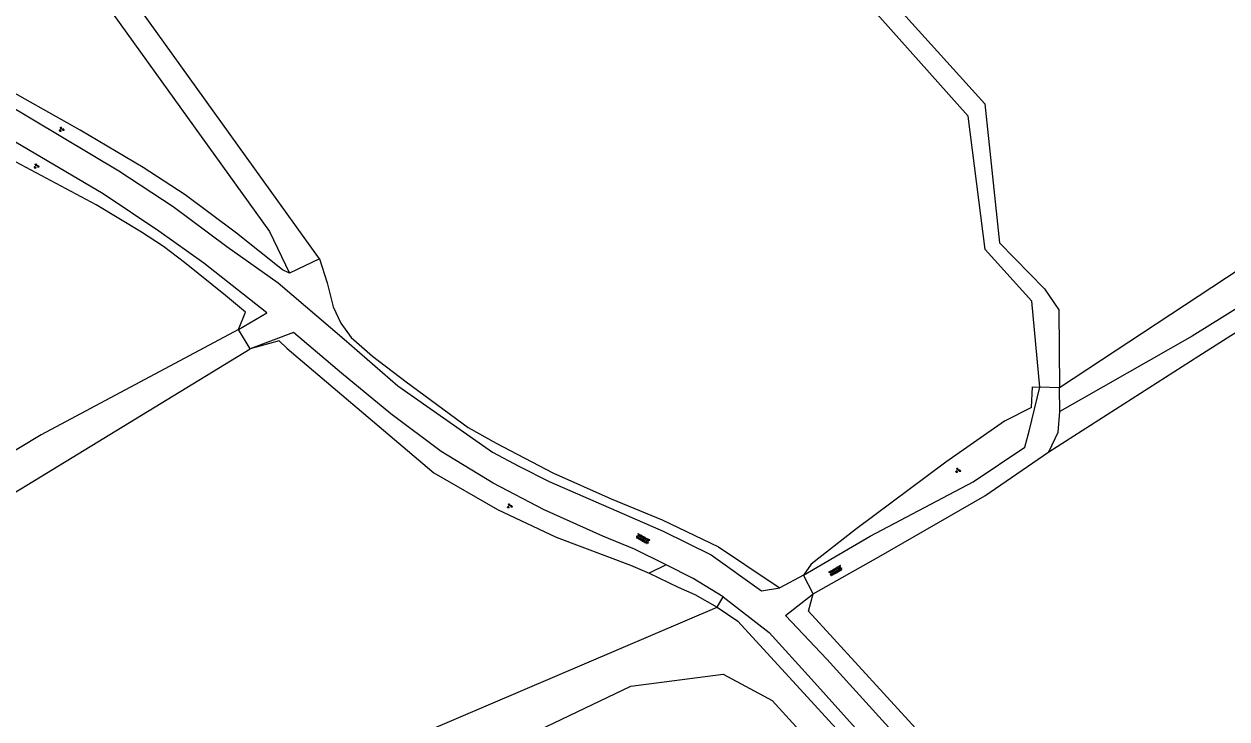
# Model space of a CAD drawing. Extents: x 126000 to 131009, y 393000 to 395500.
# Drawn here: x 129579.8 to 129767.6, y 395080.3 to 395188.8 of the extents above; entities that cross this region are included whole.
import ezdxf

# ---------------------------------------------------------------- set-up
doc = ezdxf.new("R2010")
doc.units = 0
for name, color, linetype in [('gg-afsc-draadraster', 7, 'Continuous'), ('gg-afsc-faunaraster', 7, 'Continuous'), ('gg-afsc-hekwerk', 7, 'Continuous'), ('gg-knt-onverhard', 7, 'Continuous'), ('gt-grn-groengrens', 7, 'Continuous'), ('gt-symb-groenvak', 7, 'Continuous'), ('gt-symb-overige verharding', 7, 'Continuous')]:
    doc.layers.add(name, color=color, linetype=linetype)

# ---------------------------------------------------------------- blocks, each defined once
blk = doc.blocks.new('gt0-GRVAK')
at = {"layer": 'gt-symb-groenvak'}
for p, q in [((-0.11, 0.19), (-0.23, 0.24)), ((-0.18, 0.15), (0.09, 0.15)), ((-0.09, 0.21), (-0.16, 0.32)), ((-0.05, 0.21), (-0.05, 0.39)), ((0, 0.21), (0.06, 0.32)), ((0.01, 0.19), (0.13, 0.24)), ((0.26, -0.05), (0.2, 0.06)), ((0.3, -0.05), (0.3, 0.13)), ((0.35, -0.05), (0.41, 0.06)), ((-0.25, -0.23), (-0.36, -0.18)), ((-0.32, -0.26), (-0.05, -0.26)), ((-0.23, -0.21), (-0.29, -0.1)), ((-0.18, -0.2), (-0.18, -0.02)), ((-0.14, -0.21), (-0.07, -0.1)), ((-0.12, -0.23), (0, -0.18)), ((0.24, -0.07), (0.12, -0.02)), ((0.17, -0.11), (0.44, -0.11)), ((0.37, -0.07), (0.49, -0.02))]:
    blk.add_line(p, q, dxfattribs=at)
blk = doc.blocks.new('gt0-OVH')
at = {"layer": 'gt-symb-overige verharding'}
for points in [[(-0.97, 0.3), (-0.97, 0.31), (-0.96, 0.32), (-0.97, 0.33), (-0.97, 0.34), (-0.98, 0.35), (-0.99, 0.35), (-1, 0.36), (-1.01, 0.35), (-1.02, 0.35), (-1.03, 0.34), (-1.03, 0.33), (-1.04, 0.32), (-1.03, 0.31), (-1.03, 0.3), (-1.02, 0.29), (-1.01, 0.29), (-1, 0.28), (-0.99, 0.29), (-0.98, 0.29)], [(-0.87, 0.11), (-0.87, 0.12), (-0.86, 0.13), (-0.87, 0.14), (-0.87, 0.15), (-0.88, 0.16), (-0.89, 0.16), (-0.9, 0.16), (-0.91, 0.16), (-0.92, 0.16), (-0.93, 0.15), (-0.93, 0.14), (-0.94, 0.13), (-0.93, 0.12), (-0.93, 0.11), (-0.92, 0.1), (-0.91, 0.09), (-0.9, 0.09), (-0.89, 0.09), (-0.88, 0.1)], [(-0.77, 0.3), (-0.77, 0.31), (-0.76, 0.32), (-0.77, 0.33), (-0.77, 0.34), (-0.78, 0.35), (-0.79, 0.35), (-0.8, 0.36), (-0.81, 0.35), (-0.82, 0.35), (-0.83, 0.34), (-0.83, 0.33), (-0.84, 0.32), (-0.83, 0.31), (-0.83, 0.3), (-0.82, 0.29), (-0.81, 0.29), (-0.8, 0.28), (-0.79, 0.29), (-0.78, 0.29)], [(-0.67, 0.11), (-0.67, 0.12), (-0.66, 0.13), (-0.67, 0.14), (-0.67, 0.15), (-0.68, 0.16), (-0.69, 0.16), (-0.7, 0.16), (-0.71, 0.16), (-0.72, 0.16), (-0.73, 0.15), (-0.73, 0.14), (-0.74, 0.13), (-0.73, 0.12), (-0.73, 0.11), (-0.72, 0.1), (-0.71, 0.09), (-0.7, 0.09), (-0.69, 0.09), (-0.68, 0.1)], [(-0.57, 0.3), (-0.57, 0.31), (-0.56, 0.32), (-0.57, 0.33), (-0.57, 0.34), (-0.58, 0.35), (-0.59, 0.35), (-0.6, 0.36), (-0.61, 0.35), (-0.62, 0.35), (-0.63, 0.34), (-0.63, 0.33), (-0.64, 0.32), (-0.63, 0.31), (-0.63, 0.3), (-0.62, 0.29), (-0.61, 0.29), (-0.6, 0.28), (-0.59, 0.29), (-0.58, 0.29)], [(-0.47, 0.11), (-0.47, 0.12), (-0.46, 0.13), (-0.47, 0.14), (-0.47, 0.15), (-0.48, 0.16), (-0.49, 0.16), (-0.5, 0.16), (-0.51, 0.16), (-0.52, 0.16), (-0.53, 0.15), (-0.53, 0.14), (-0.54, 0.13), (-0.53, 0.12), (-0.53, 0.11), (-0.52, 0.1), (-0.51, 0.09), (-0.5, 0.09), (-0.49, 0.09), (-0.48, 0.1)], [(-0.37, 0.3), (-0.37, 0.31), (-0.36, 0.32), (-0.37, 0.33), (-0.37, 0.34), (-0.38, 0.35), (-0.39, 0.35), (-0.4, 0.36), (-0.41, 0.35), (-0.42, 0.35), (-0.43, 0.34), (-0.43, 0.33), (-0.44, 0.32), (-0.43, 0.31), (-0.43, 0.3), (-0.42, 0.29), (-0.41, 0.29), (-0.4, 0.28), (-0.39, 0.29), (-0.38, 0.29)], [(-0.27, 0.11), (-0.27, 0.12), (-0.26, 0.13), (-0.27, 0.14), (-0.27, 0.15), (-0.28, 0.16), (-0.29, 0.16), (-0.3, 0.16), (-0.31, 0.16), (-0.32, 0.16), (-0.33, 0.15), (-0.33, 0.14), (-0.34, 0.13), (-0.33, 0.12), (-0.33, 0.11), (-0.32, 0.1), (-0.31, 0.09), (-0.3, 0.09), (-0.29, 0.09), (-0.28, 0.1)], [(-0.17, 0.3), (-0.17, 0.31), (-0.16, 0.32), (-0.17, 0.33), (-0.17, 0.34), (-0.18, 0.35), (-0.19, 0.35), (-0.2, 0.36), (-0.21, 0.35), (-0.22, 0.35), (-0.23, 0.34), (-0.23, 0.33), (-0.24, 0.32), (-0.23, 0.31), (-0.23, 0.3), (-0.22, 0.29), (-0.21, 0.29), (-0.2, 0.28), (-0.19, 0.29), (-0.18, 0.29)], [(-0.07, 0.11), (-0.07, 0.12), (-0.06, 0.13), (-0.07, 0.14), (-0.07, 0.15), (-0.08, 0.16), (-0.09, 0.16), (-0.1, 0.16), (-0.11, 0.16), (-0.12, 0.16), (-0.13, 0.15), (-0.13, 0.14), (-0.14, 0.13), (-0.13, 0.12), (-0.13, 0.11), (-0.12, 0.1), (-0.11, 0.09), (-0.1, 0.09), (-0.09, 0.09), (-0.08, 0.1)], [(0.03, 0.3), (0.03, 0.31), (0.04, 0.32), (0.03, 0.33), (0.03, 0.34), (0.02, 0.35), (0.01, 0.35), (0, 0.36), (-0.01, 0.35), (-0.02, 0.35), (-0.03, 0.34), (-0.03, 0.33), (-0.04, 0.32), (-0.03, 0.31), (-0.03, 0.3), (-0.02, 0.29), (-0.01, 0.29), (0, 0.28), (0.01, 0.29), (0.02, 0.29)], [(0.13, 0.11), (0.13, 0.12), (0.14, 0.13), (0.13, 0.14), (0.13, 0.15), (0.12, 0.16), (0.11, 0.16), (0.1, 0.16), (0.09, 0.16), (0.08, 0.16), (0.07, 0.15), (0.07, 0.14), (0.06, 0.13), (0.07, 0.12), (0.07, 0.11), (0.08, 0.1), (0.09, 0.09), (0.1, 0.09), (0.11, 0.09), (0.12, 0.1)], [(0.23, 0.3), (0.23, 0.31), (0.24, 0.32), (0.23, 0.33), (0.23, 0.34), (0.22, 0.35), (0.21, 0.35), (0.2, 0.36), (0.19, 0.35), (0.18, 0.35), (0.17, 0.34), (0.17, 0.33), (0.16, 0.32), (0.17, 0.31), (0.17, 0.3), (0.18, 0.29), (0.19, 0.29), (0.2, 0.28), (0.21, 0.29), (0.22, 0.29)], [(0.33, 0.11), (0.33, 0.12), (0.34, 0.13), (0.33, 0.14), (0.33, 0.15), (0.32, 0.16), (0.31, 0.16), (0.3, 0.16), (0.29, 0.16), (0.28, 0.16), (0.27, 0.15), (0.27, 0.14), (0.26, 0.13), (0.27, 0.12), (0.27, 0.11), (0.28, 0.1), (0.29, 0.09), (0.3, 0.09), (0.31, 0.09), (0.32, 0.1)], [(0.43, 0.3), (0.43, 0.31), (0.44, 0.32), (0.43, 0.33), (0.43, 0.34), (0.42, 0.35), (0.41, 0.35), (0.4, 0.36), (0.39, 0.35), (0.38, 0.35), (0.37, 0.34), (0.37, 0.33), (0.36, 0.32), (0.37, 0.31), (0.37, 0.3), (0.38, 0.29), (0.39, 0.29), (0.4, 0.28), (0.41, 0.29), (0.42, 0.29)], [(0.53, 0.11), (0.53, 0.12), (0.54, 0.13), (0.53, 0.14), (0.53, 0.15), (0.52, 0.16), (0.51, 0.16), (0.5, 0.16), (0.49, 0.16), (0.48, 0.16), (0.47, 0.15), (0.47, 0.14), (0.46, 0.13), (0.47, 0.12), (0.47, 0.11), (0.48, 0.1), (0.49, 0.09), (0.5, 0.09), (0.51, 0.09), (0.52, 0.1)], [(0.63, 0.3), (0.63, 0.31), (0.64, 0.32), (0.63, 0.33), (0.63, 0.34), (0.62, 0.35), (0.61, 0.35), (0.6, 0.36), (0.59, 0.35), (0.58, 0.35), (0.57, 0.34), (0.57, 0.33), (0.56, 0.32), (0.57, 0.31), (0.57, 0.3), (0.58, 0.29), (0.59, 0.29), (0.6, 0.28), (0.61, 0.29), (0.62, 0.29)], [(0.73, 0.11), (0.73, 0.12), (0.74, 0.13), (0.73, 0.14), (0.73, 0.15), (0.72, 0.16), (0.71, 0.16), (0.7, 0.16), (0.69, 0.16), (0.68, 0.16), (0.67, 0.15), (0.67, 0.14), (0.66, 0.13), (0.67, 0.12), (0.67, 0.11), (0.68, 0.1), (0.69, 0.09), (0.7, 0.09), (0.71, 0.09), (0.72, 0.1)], [(0.83, 0.3), (0.83, 0.31), (0.84, 0.32), (0.83, 0.33), (0.83, 0.34), (0.82, 0.35), (0.81, 0.35), (0.8, 0.36), (0.79, 0.35), (0.78, 0.35), (0.77, 0.34), (0.77, 0.33), (0.76, 0.32), (0.77, 0.31), (0.77, 0.3), (0.78, 0.29), (0.79, 0.29), (0.8, 0.28), (0.81, 0.29), (0.82, 0.29)], [(0.93, 0.11), (0.93, 0.12), (0.94, 0.13), (0.93, 0.14), (0.93, 0.15), (0.92, 0.16), (0.91, 0.16), (0.9, 0.16), (0.89, 0.16), (0.88, 0.16), (0.87, 0.15), (0.87, 0.14), (0.86, 0.13), (0.87, 0.12), (0.87, 0.11), (0.88, 0.1), (0.89, 0.09), (0.9, 0.09), (0.91, 0.09), (0.92, 0.1)], [(1.03, 0.3), (1.03, 0.31), (1.04, 0.32), (1.03, 0.33), (1.03, 0.34), (1.02, 0.35), (1.01, 0.35), (1, 0.36), (0.99, 0.35), (0.98, 0.35), (0.97, 0.34), (0.97, 0.33), (0.96, 0.32), (0.97, 0.31), (0.97, 0.3), (0.98, 0.29), (0.99, 0.29), (1, 0.28), (1.01, 0.29), (1.02, 0.29)], [(-0.97, -0.14), (-0.97, -0.13), (-0.96, -0.12), (-0.97, -0.11), (-0.97, -0.1), (-0.98, -0.09), (-0.99, -0.09), (-1, -0.08), (-1.01, -0.09), (-1.02, -0.09), (-1.03, -0.1), (-1.03, -0.11), (-1.04, -0.12), (-1.03, -0.13), (-1.03, -0.14), (-1.02, -0.15), (-1.01, -0.15), (-1, -0.16), (-0.99, -0.15), (-0.98, -0.15)], [(-0.87, -0.33), (-0.87, -0.32), (-0.86, -0.31), (-0.87, -0.3), (-0.87, -0.29), (-0.88, -0.28), (-0.89, -0.28), (-0.9, -0.28), (-0.91, -0.28), (-0.92, -0.28), (-0.93, -0.29), (-0.93, -0.3), (-0.94, -0.31), (-0.93, -0.32), (-0.93, -0.33), (-0.92, -0.34), (-0.91, -0.35), (-0.9, -0.35), (-0.89, -0.35), (-0.88, -0.34)], [(-0.77, -0.14), (-0.77, -0.13), (-0.76, -0.12), (-0.77, -0.11), (-0.77, -0.1), (-0.78, -0.09), (-0.79, -0.09), (-0.8, -0.08), (-0.81, -0.09), (-0.82, -0.09), (-0.83, -0.1), (-0.83, -0.11), (-0.84, -0.12), (-0.83, -0.13), (-0.83, -0.14), (-0.82, -0.15), (-0.81, -0.15), (-0.8, -0.16), (-0.79, -0.15), (-0.78, -0.15)], [(-0.67, -0.33), (-0.67, -0.32), (-0.66, -0.31), (-0.67, -0.3), (-0.67, -0.29), (-0.68, -0.28), (-0.69, -0.28), (-0.7, -0.28), (-0.71, -0.28), (-0.72, -0.28), (-0.73, -0.29), (-0.73, -0.3), (-0.74, -0.31), (-0.73, -0.32), (-0.73, -0.33), (-0.72, -0.34), (-0.71, -0.35), (-0.7, -0.35), (-0.69, -0.35), (-0.68, -0.34)], [(-0.57, -0.14), (-0.57, -0.13), (-0.56, -0.12), (-0.57, -0.11), (-0.57, -0.1), (-0.58, -0.09), (-0.59, -0.09), (-0.6, -0.08), (-0.61, -0.09), (-0.62, -0.09), (-0.63, -0.1), (-0.63, -0.11), (-0.64, -0.12), (-0.63, -0.13), (-0.63, -0.14), (-0.62, -0.15), (-0.61, -0.15), (-0.6, -0.16), (-0.59, -0.15), (-0.58, -0.15)], [(-0.47, -0.33), (-0.47, -0.32), (-0.46, -0.31), (-0.47, -0.3), (-0.47, -0.29), (-0.48, -0.28), (-0.49, -0.28), (-0.5, -0.28), (-0.51, -0.28), (-0.52, -0.28), (-0.53, -0.29), (-0.53, -0.3), (-0.54, -0.31), (-0.53, -0.32), (-0.53, -0.33), (-0.52, -0.34), (-0.51, -0.35), (-0.5, -0.35), (-0.49, -0.35), (-0.48, -0.34)], [(-0.37, -0.14), (-0.37, -0.13), (-0.36, -0.12), (-0.37, -0.11), (-0.37, -0.1), (-0.38, -0.09), (-0.39, -0.09), (-0.4, -0.08), (-0.41, -0.09), (-0.42, -0.09), (-0.43, -0.1), (-0.43, -0.11), (-0.44, -0.12), (-0.43, -0.13), (-0.43, -0.14), (-0.42, -0.15), (-0.41, -0.15), (-0.4, -0.16), (-0.39, -0.15), (-0.38, -0.15)], [(-0.27, -0.33), (-0.27, -0.32), (-0.26, -0.31), (-0.27, -0.3), (-0.27, -0.29), (-0.28, -0.28), (-0.29, -0.28), (-0.3, -0.28), (-0.31, -0.28), (-0.32, -0.28), (-0.33, -0.29), (-0.33, -0.3), (-0.34, -0.31), (-0.33, -0.32), (-0.33, -0.33), (-0.32, -0.34), (-0.31, -0.35), (-0.3, -0.35), (-0.29, -0.35), (-0.28, -0.34)], [(-0.17, -0.14), (-0.17, -0.13), (-0.16, -0.12), (-0.17, -0.11), (-0.17, -0.1), (-0.18, -0.09), (-0.19, -0.09), (-0.2, -0.08), (-0.21, -0.09), (-0.22, -0.09), (-0.23, -0.1), (-0.23, -0.11), (-0.24, -0.12), (-0.23, -0.13), (-0.23, -0.14), (-0.22, -0.15), (-0.21, -0.15), (-0.2, -0.16), (-0.19, -0.15), (-0.18, -0.15)], [(-0.07, -0.33), (-0.07, -0.32), (-0.06, -0.31), (-0.07, -0.3), (-0.07, -0.29), (-0.08, -0.28), (-0.09, -0.28), (-0.1, -0.28), (-0.11, -0.28), (-0.12, -0.28), (-0.13, -0.29), (-0.13, -0.3), (-0.14, -0.31), (-0.13, -0.32), (-0.13, -0.33), (-0.12, -0.34), (-0.11, -0.35), (-0.1, -0.35), (-0.09, -0.35), (-0.08, -0.34)], [(0.03, -0.14), (0.03, -0.13), (0.04, -0.12), (0.03, -0.11), (0.03, -0.1), (0.02, -0.09), (0.01, -0.09), (0, -0.08), (-0.01, -0.09), (-0.02, -0.09), (-0.03, -0.1), (-0.03, -0.11), (-0.04, -0.12), (-0.03, -0.13), (-0.03, -0.14), (-0.02, -0.15), (-0.01, -0.15), (0, -0.16), (0.01, -0.15), (0.02, -0.15)], [(0.13, -0.33), (0.13, -0.32), (0.14, -0.31), (0.13, -0.3), (0.13, -0.29), (0.12, -0.28), (0.11, -0.28), (0.1, -0.28), (0.09, -0.28), (0.08, -0.28), (0.07, -0.29), (0.07, -0.3), (0.06, -0.31), (0.07, -0.32), (0.07, -0.33), (0.08, -0.34), (0.09, -0.35), (0.1, -0.35), (0.11, -0.35), (0.12, -0.34)], [(0.23, -0.14), (0.23, -0.13), (0.24, -0.12), (0.23, -0.11), (0.23, -0.1), (0.22, -0.09), (0.21, -0.09), (0.2, -0.08), (0.19, -0.09), (0.18, -0.09), (0.17, -0.1), (0.17, -0.11), (0.16, -0.12), (0.17, -0.13), (0.17, -0.14), (0.18, -0.15), (0.19, -0.15), (0.2, -0.16), (0.21, -0.15), (0.22, -0.15)], [(0.33, -0.33), (0.33, -0.32), (0.34, -0.31), (0.33, -0.3), (0.33, -0.29), (0.32, -0.28), (0.31, -0.28), (0.3, -0.28), (0.29, -0.28), (0.28, -0.28), (0.27, -0.29), (0.27, -0.3), (0.26, -0.31), (0.27, -0.32), (0.27, -0.33), (0.28, -0.34), (0.29, -0.35), (0.3, -0.35), (0.31, -0.35), (0.32, -0.34)], [(0.43, -0.14), (0.43, -0.13), (0.44, -0.12), (0.43, -0.11), (0.43, -0.1), (0.42, -0.09), (0.41, -0.09), (0.4, -0.08), (0.39, -0.09), (0.38, -0.09), (0.37, -0.1), (0.37, -0.11), (0.36, -0.12), (0.37, -0.13), (0.37, -0.14), (0.38, -0.15), (0.39, -0.15), (0.4, -0.16), (0.41, -0.15), (0.42, -0.15)], [(0.53, -0.33), (0.53, -0.32), (0.54, -0.31), (0.53, -0.3), (0.53, -0.29), (0.52, -0.28), (0.51, -0.28), (0.5, -0.28), (0.49, -0.28), (0.48, -0.28), (0.47, -0.29), (0.47, -0.3), (0.46, -0.31), (0.47, -0.32), (0.47, -0.33), (0.48, -0.34), (0.49, -0.35), (0.5, -0.35), (0.51, -0.35), (0.52, -0.34)], [(0.63, -0.14), (0.63, -0.13), (0.64, -0.12), (0.63, -0.11), (0.63, -0.1), (0.62, -0.09), (0.61, -0.09), (0.6, -0.08), (0.59, -0.09), (0.58, -0.09), (0.57, -0.1), (0.57, -0.11), (0.56, -0.12), (0.57, -0.13), (0.57, -0.14), (0.58, -0.15), (0.59, -0.15), (0.6, -0.16), (0.61, -0.15), (0.62, -0.15)], [(0.73, -0.33), (0.73, -0.32), (0.74, -0.31), (0.73, -0.3), (0.73, -0.29), (0.72, -0.28), (0.71, -0.28), (0.7, -0.28), (0.69, -0.28), (0.68, -0.28), (0.67, -0.29), (0.67, -0.3), (0.66, -0.31), (0.67, -0.32), (0.67, -0.33), (0.68, -0.34), (0.69, -0.35), (0.7, -0.35), (0.71, -0.35), (0.72, -0.34)], [(0.83, -0.14), (0.83, -0.13), (0.84, -0.12), (0.83, -0.11), (0.83, -0.1), (0.82, -0.09), (0.81, -0.09), (0.8, -0.08), (0.79, -0.09), (0.78, -0.09), (0.77, -0.1), (0.77, -0.11), (0.76, -0.12), (0.77, -0.13), (0.77, -0.14), (0.78, -0.15), (0.79, -0.15), (0.8, -0.16), (0.81, -0.15), (0.82, -0.15)], [(0.93, -0.33), (0.93, -0.32), (0.94, -0.31), (0.93, -0.3), (0.93, -0.29), (0.92, -0.28), (0.91, -0.28), (0.9, -0.28), (0.89, -0.28), (0.88, -0.28), (0.87, -0.29), (0.87, -0.3), (0.86, -0.31), (0.87, -0.32), (0.87, -0.33), (0.88, -0.34), (0.89, -0.35), (0.9, -0.35), (0.91, -0.35), (0.92, -0.34)], [(1.03, -0.14), (1.03, -0.13), (1.04, -0.12), (1.03, -0.11), (1.03, -0.1), (1.02, -0.09), (1.01, -0.09), (1, -0.08), (0.99, -0.09), (0.98, -0.09), (0.97, -0.1), (0.97, -0.11), (0.96, -0.12), (0.97, -0.13), (0.97, -0.14), (0.98, -0.15), (0.99, -0.15), (1, -0.16), (1.01, -0.15), (1.02, -0.15)]]:
    blk.add_lwpolyline(points, close=True, dxfattribs=at)

msp = doc.modelspace()

# ---------------------------------------------------------------- linework, layer by layer
at = {"layer": 'gg-afsc-draadraster'}
for p, q in [((129815.97, 395181.08), (129741.43, 395131.95)), ((129701.48, 395102.73), (129697.77, 395100.74))]:
    msp.add_line(p, q, dxfattribs=at)
for points in [[(129625.91, 395152.11), (129627.13, 395148.36), (129628.08, 395144.63), (129629.26, 395142.08), (129630.89, 395139.81), (129634.22, 395136.92), (129639.47, 395132.9), (129649.12, 395125.78), (129653.5, 395123.32), (129662.34, 395118.69), (129671.47, 395114.66), (129679.42, 395111.36), (129688.21, 395107.16), (129696.6, 395101.54), (129697.77, 395100.74)], [(129620.88, 395138.13), (129643.76, 395118.73), (129653.72, 395112.97), (129662.86, 395108.66), (129674.5, 395104.28), (129677.4, 395103.05)], [(129737.08, 395128.88), (129737.23, 395132.14), (129738.37, 395132.09)], [(129677.4, 395103.05), (129681.94, 395100.88), (129684.53, 395099.69), (129688.01, 395097.71)], [(129768.59, 395024.58), (129702.28, 395097.11), (129703.01, 395099.83)], [(129688.01, 395097.71), (129691.23, 395095.56), (129751.06, 395030.22)]]:
    msp.add_lwpolyline(points, dxfattribs=at)
at = {"layer": 'gg-afsc-faunaraster'}
msp.add_lwpolyline([(129621.23, 395149.87), (129620.14, 395150.38), (129612.97, 395156.12), (129604.98, 395162.11), (129598.4, 395166.37), (129588.56, 395172.18), (129575.03, 395179.79), (129564.96, 395185.59), (129558.39, 395189.77), (129548.49, 395196.46), (129542.51, 395201.16), (129524.44, 395216.23), (129518.6, 395221.4), (129512.65, 395226.47), (129489.29, 395247.07), (129480.85, 395255.57), (129475.68, 395261.7)], dxfattribs=at)
at = {"layer": 'gg-afsc-hekwerk'}
for p, q in [((129625.91, 395152.11), (129621.23, 395149.87)), ((129615.12, 395138.08), (129613.28, 395141.08)), ((129741.43, 395131.95), (129738.37, 395132.09)), ((129703.01, 395099.83), (129701.48, 395102.73))]:
    msp.add_line(p, q, dxfattribs=at)
for points in [[(129613.28, 395141.08), (129614.41, 395143.81), (129611.26, 395146.4), (129604.85, 395151.55), (129601.56, 395154.02), (129598.13, 395156.28), (129591.09, 395160.54), (129573.08, 395170.13)], [(129620.88, 395138.13), (129619.64, 395139.29), (129615.12, 395138.08)]]:
    msp.add_lwpolyline(points, dxfattribs=at)
at = {"layer": 'gg-knt-onverhard'}
for p, q in [((129741.5, 395128.27), (129741.43, 395131.95)), ((129698.66, 395096.45), (129703.01, 395099.83))]:
    msp.add_line(p, q, dxfattribs=at)
for points in [[(129625.91, 395152.11), (129590.37, 395201.71), (129587.35, 395199.24), (129618.12, 395156.39), (129621.23, 395149.87)], [(129738.37, 395132.09), (129737.12, 395145.53), (129729.86, 395153.58), (129727.17, 395174.39), (129712.08, 395191.29), (129708.61, 395196.68)], [(129712.17, 395197.8), (129716.45, 395191.04), (129729.8, 395176.33), (129732.07, 395154.6), (129739.11, 395147.43), (129741.36, 395144.17), (129741.43, 395131.95)], [(129613.28, 395141.08), (129617.73, 395143.68), (129607.86, 395151.42), (129600.87, 395156.41), (129592.16, 395162.27), (129574.62, 395172.57), (129555, 395184.03), (129552.77, 395181.11)], [(129576.74, 395176.51), (129594.6, 395165.83), (129603.09, 395160.3), (129611.46, 395154.06), (129619.47, 395148.36), (129629.76, 395139.58), (129638.15, 395132.28), (129652.94, 395121.94), (129657.03, 395119.72), (129661.78, 395117.34), (129679.6, 395109.6), (129687.06, 395105.92), (129694.94, 395100.3), (129697.77, 395100.74)], [(129613.28, 395141.08), (129582.5, 395124.65), (129519.7, 395086.8), (129393.06, 395015.14), (129396.26, 395009.49), (129504.47, 395070.72), (129579.33, 395116.22), (129615.12, 395138.08)], [(129680.04, 395104.34), (129675.11, 395106.78), (129670.16, 395108.8), (129661, 395112.95), (129653.05, 395117.11), (129644.95, 395122.03), (129637.06, 395127.93), (129629.37, 395134.26), (129621.88, 395140.64), (129615.12, 395138.08)], [(129701.48, 395102.73), (129711.91, 395108.8), (129727.97, 395117.31), (129736.01, 395122.7), (129736.69, 395125.19), (129738.37, 395132.09)], [(129739.76, 395121.97), (129741.22, 395125.03), (129741.5, 395128.27)], [(129703.01, 395099.83), (129713.25, 395105.59), (129729.8, 395115.1), (129739.76, 395121.97)], [(129688.94, 395099.37), (129684.25, 395102.2), (129680.04, 395104.34)], [(129688.94, 395099.37), (129696.13, 395093.78), (129702.72, 395086.5), (129751.72, 395031.93), (129752.27, 395029.1), (129752.21, 395028.97)], [(129698.66, 395096.45), (129705.12, 395089.62), (129763.05, 395025.75), (129767.93, 395019.98)]]:
    msp.add_lwpolyline(points, dxfattribs=at)
at = {"layer": 'gt-grn-groengrens'}
for p, q in [((129680.04, 395104.34), (129677.4, 395103.05)), ((129688.01, 395097.71), (129688.94, 395099.37)), ((129581.21, 395052.17), (129688.01, 395097.71))]:
    msp.add_line(p, q, dxfattribs=at)
for points in [[(129831.76, 395187.03), (129831.66, 395185.23), (129829.75, 395182.29), (129826.48, 395179.55), (129808.88, 395168.39), (129784.9, 395154.2), (129762.16, 395140.03), (129741.5, 395128.27)], [(129739.76, 395121.97), (129763.22, 395136.99), (129786.71, 395151.93), (129809.45, 395165.68), (129838.37, 395184.52)], [(129737.08, 395128.88), (129732.88, 395126.77), (129723.71, 395120.36), (129709.6, 395109.85), (129702.67, 395104.46), (129701.48, 395102.73)], [(129643.53, 395067.67), (129645.72, 395071.59), (129674.53, 395085.38), (129688.93, 395087.26), (129696.6, 395083.18), (129738.25, 395037.44), (129737.63, 395028.67), (129666.39, 395008.46), (129643.53, 395067.67)]]:
    msp.add_lwpolyline(points, dxfattribs=at)

# ---------------------------------------------------------------- block references
at = {"layer": 'gt-symb-groenvak'}
for p in [(129585.66, 395172.32), (129581.74, 395166.59), (129725.58, 395119.07), (129655.61, 395113.53)]:
    msp.add_blockref('gt0-GRVAK', p, dxfattribs=at)
at = {"layer": 'gt-symb-overige verharding'}
for p, rotation in [((129676.41, 395108.4), -28.487007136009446), ((129706.51, 395103.42), 29.87282104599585)]:
    msp.add_blockref('gt0-OVH', p, dxfattribs=dict(at, rotation=rotation))

doc.saveas('drawing.dxf')
